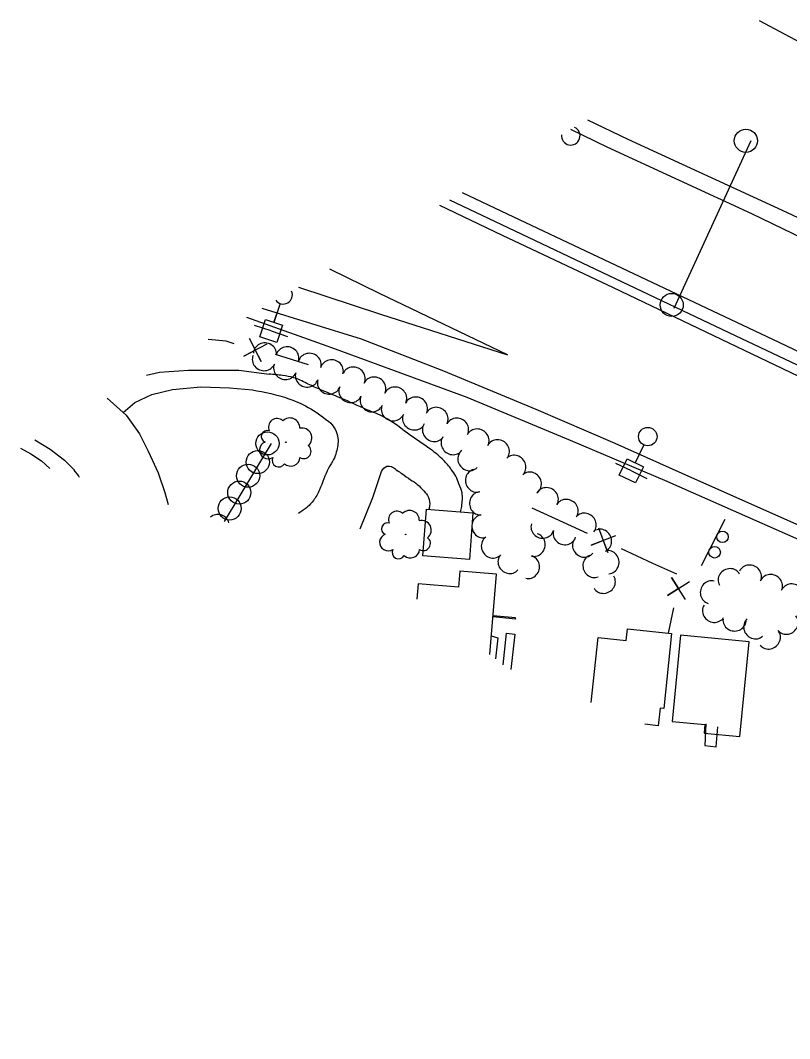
# Model space of a CAD drawing. Extents: x 1746010 to 1754829, y 655801 to 663091.
# Drawn here: x 1746010.1 to 1746343, y 662588.8 to 663029.6 of the extents above; entities that cross this region are included whole.
import ezdxf

# ---------------------------------------------------------------- set-up
doc = ezdxf.new("R2010")
doc.units = 0
for name, color, linetype in [('SURVEY - AERIAL SURVEY - Photo Control - Points - Locators', 7, 'Continuous'), ('SURVEY - AERIAL SURVEY - Photo Control - Points - Numbers', 7, 'Continuous'), ('SURVEY - AERIAL SURVEY - Photo Control with Text', 7, 'Continuous'), ('SURVEY - CENTERLINE - Existing Roads - Development', 7, 'Continuous'), ('SURVEY - CENTERLINE - Existing Roads Curve Text', 7, 'Continuous'), ('SURVEY - CENTERLINE - Existing Roads Text', 7, 'Continuous')]:
    doc.layers.add(name, color=color, linetype=linetype)

msp = doc.modelspace()

# ---------------------------------------------------------------- linework, layer by layer
at = {"layer": 'SURVEY - AERIAL SURVEY - Photo Control - Points - Locators'}
for points in [[(1746329.9, 663029.57), (1746356.32, 663015.38), (1746389.32, 662995.68), (1746423.68, 662971.31), (1746455.04, 662946.71), (1746499.45, 662912.06), (1746551.2, 662872), (1746597.89, 662836.43), (1746668.43, 662782.45), (1746591.59, 662818.93), (1746524.93, 662850.97), (1746450.77, 662886.09), (1746389.56, 662915.38), (1746326.66, 662945.88), (1746264.04, 662974.74), (1746248.31, 662982.32)], [(1746255.59, 662986.54), (1746272.95, 662978.14), (1746341.69, 662946.47), (1746431.02, 662904.39), (1746517.74, 662866.58), (1746572.92, 662840.7), (1746574.21, 662842.16), (1746574.53, 662849.08), (1746571.63, 662856.43)], [(1746201.3, 662955.1), (1746220.85, 662945.8), (1746338.42, 662890.3), (1746446.16, 662838.82), (1746559.49, 662784.93), (1746704.47, 662715.53), (1746795.84, 662670.36), (1746885.61, 662624.64)], [(1746569.48, 662769.79), (1746464.81, 662819.32), (1746363.57, 662867.48), (1746266.84, 662913.73), (1746218.78, 662936.42), (1746191.61, 662949.48)], [(1746130.46, 662914.07), (1746165.99, 662902.36), (1746220.9, 662884.76), (1746165.5, 662911.36), (1746144.02, 662921.92)], [(1746114.66, 662904.92), (1746157.57, 662891.75), (1746193.26, 662877.89), (1746233.13, 662861.28), (1746267.38, 662846.61), (1746300.5, 662831.74), (1746339.16, 662814.51), (1746387.47, 662792.97), (1746429.89, 662773.86), (1746496.22, 662744.14), (1746559.32, 662715.65), (1746615.12, 662691.07), (1746673.07, 662665.19), (1746716.67, 662646.39), (1746754.01, 662630.08), (1746813.77, 662600.8), (1746832.3, 662591.25)], [(1746108.05, 662901.09), (1746144.78, 662887.93), (1746203.39, 662866.44), (1746249, 662847.4), (1746288.84, 662830.57), (1746354.56, 662801.49), (1746392.63, 662786.06), (1746451.14, 662759.5), (1746507.4, 662733.21), (1746570.91, 662704.8), (1746623.79, 662682.03), (1746692.22, 662652.56), (1746744.98, 662629.82), (1746795.1, 662605.98), (1746828.33, 662588.76)], [(1746064.7, 662875.98), (1746070.27, 662877.34), (1746082.93, 662878.08), (1746104.61, 662878.21), (1746117.83, 662876.44)], [(1746054.6, 662859.83), (1746059.66, 662864.12), (1746067.01, 662867.57), (1746075.99, 662869.84), (1746088.28, 662870.86), (1746100.56, 662870.49), (1746110.52, 662869.65)], [(1746047.61, 662866.09), (1746055.84, 662858.73), (1746061.66, 662850.58), (1746065.42, 662843.04)], [(1746016.34, 662847.97), (1746022.99, 662843.95), (1746029.2, 662839.19), (1746033.56, 662834.79)], [(1746010.12, 662844.38), (1746014.7, 662841.89), (1746019.31, 662838.96), (1746022.81, 662835.56)], [(1746065.42, 662843.04), (1746069.77, 662833.63), (1746072.64, 662825.2), (1746074.12, 662819.99)], [(1746035.72, 662831.64), (1746035.25, 662832.55), (1746033.47, 662834.88)], [(1746157.16, 662809.49), (1746162.62, 662823.08), (1746166.35, 662834.33)], [(1746200.55, 662816.79), (1746201.1, 662819.18)], [(1746219.08, 662750.64), (1746220.5, 662764.35), (1746224.15, 662763.88), (1746222.34, 662748.63)], [(1746213.92, 662763.07), (1746216.81, 662762.21), (1746215.71, 662753.2)]]:
    msp.add_lwpolyline(points, dxfattribs=at)
for points in [[(1746201.1, 662819.18), (1746201.26, 662825.04), (1746199.93, 662828.89), (1746198.56, 662832.22), (1746196.59, 662835.2), (1746193.22, 662839.19), (1746188.02, 662843.6), (1746178.99, 662849.88), (1746167.63, 662857.72), (1746160.08, 662861.04), (1746148.83, 662866.03), (1746139.54, 662869.86), (1746134.04, 662872.44), (1746128.4, 662874.89), (1746123.62, 662875.83), (1746117.73, 662876.45)], [(1746110.52, 662869.65), (1746126.32, 662865.77), (1746135.83, 662861.37), (1746144.46, 662855.21)], [(1746144.46, 662855.21), (1746146.31, 662852.54), (1746147.55, 662848.71), (1746146.83, 662842.64), (1746145.7, 662839.49), (1746143.52, 662835.76), (1746139.56, 662826.32), (1746136.92, 662821.7), (1746134.36, 662818.93), (1746130.49, 662816.15)], [(1746166.35, 662834.33), (1746168.71, 662836.52), (1746171.16, 662836.12), (1746173.09, 662834.82), (1746175.21, 662833.34), (1746178.99, 662830.71), (1746181.89, 662828.7), (1746184.69, 662825.92), (1746186.71, 662823.08), (1746187.24, 662819.39), (1746186.85, 662817.83)]]:
    msp.add_spline(points, degree=3, dxfattribs=at)
at = {"layer": 'SURVEY - AERIAL SURVEY - Photo Control - Points - Numbers'}
msp.add_lwpolyline([(1746195.86, 662951.95), (1746218.27, 662941.19), (1746316.65, 662894.45), (1746389.22, 662860.05), (1746454.4, 662828.81), (1746528.45, 662793.92), (1746610.6, 662754.65), (1746671.13, 662726.1), (1746733.75, 662695.7), (1746789.4, 662668.49), (1746880.97, 662621.73)], dxfattribs=at)
at = {"layer": 'SURVEY - AERIAL SURVEY - Photo Control with Text'}
for p, q in [((1746326.24, 662977.35), (1746292.92, 662904.86)), ((1746324.06, 662977.47), (1746324.06, 662977.47)), ((1746291.99, 662906.35), (1746291.99, 662906.35)), ((1746098.43, 662812.62), (1746118.81, 662846.43)), ((1746117.06, 662846.41), (1746117.06, 662846.41)), ((1746112.88, 662838.31), (1746112.88, 662838.31)), ((1746108.69, 662832.4), (1746108.69, 662832.4)), ((1746104.86, 662825.09), (1746104.86, 662825.09)), ((1746100.7, 662818.24), (1746100.7, 662818.24)), ((1746304.9, 662793.62), (1746315.06, 662813.58))]:
    msp.add_line(p, q, dxfattribs=at)
for centre, radius in [((1746324.07, 662977.43), 5), ((1746291.98, 662906.39), 5), ((1746117.05, 662846.45), 5), ((1746112.87, 662838.35), 5), ((1746108.68, 662832.44), 5), ((1746104.86, 662825.13), 5), ((1746100.69, 662818.28), 5), ((1746313.95, 662806), 2.5), ((1746310.55, 662799.32), 2.5)]:
    msp.add_circle(centre, radius, dxfattribs=at)
msp.add_arc((1746095.56, 662810.67), 5, 15.8441, 130.4145, dxfattribs=at)
at = {"layer": 'SURVEY - CENTERLINE - Existing Roads - Development'}
for points in [[(1746116.77, 662889.46), (1746106.83, 662884.2), (1746111.75, 662886.85), (1746114.36, 662881.83), (1746109.24, 662891.83)], [(1746102.63, 662889.6), (1746099.13, 662890.7), (1746091.45, 662891.47)], [(1746134.81, 662880.44), (1746120.52, 662884.94)], [(1746245.2, 662812.14), (1746231.56, 662818.36)], [(1746255.57, 662807.41), (1746245.2, 662812.14)], [(1746267.64, 662806.41), (1746257.13, 662802.42), (1746262.34, 662804.44), (1746264.31, 662799.14), (1746260.45, 662809.69)], [(1746283.84, 662794.52), (1746270.21, 662800.74)], [(1746294.21, 662789.79), (1746283.84, 662794.52)], [(1746213.23, 662755.07), (1746216.23, 662789.77), (1746200.36, 662791.14), (1746199.76, 662784.19), (1746182.28, 662785.7), (1746181.7, 662778.94)], [(1746298, 662778.91), (1746291.89, 662788.34), (1746294.96, 662783.67), (1746290.19, 662780.63), (1746299.7, 662786.62)], [(1746290.56, 662764.27), (1746292.98, 662775.2)], [(1746224.5, 662770.42), (1746214.64, 662771.33)], [(1746224.44, 662770.93), (1746214.68, 662771.84)], [(1746224.5, 662770.42), (1746224.44, 662770.93)], [(1746257.17, 662734.34), (1746260.14, 662762.45), (1746272.26, 662761.17), (1746272.79, 662766.15), (1746291.93, 662764.13), (1746288.51, 662731.68), (1746286.95, 662731.84), (1746286.15, 662724.22), (1746280.31, 662724.84)], [(1746306.79, 662725.02), (1746306.33, 662715.59), (1746311.24, 662715.14), (1746312.01, 662723.81)]]:
    msp.add_lwpolyline(points, dxfattribs=at)
for points in [[(1746184.28, 662797.71), (1746185.81, 662817.91), (1746205.99, 662816.38), (1746204.46, 662796.18)], [(1746321.54, 662719.56), (1746325.46, 662760.6), (1746295.79, 662763.43), (1746292.23, 662726.08), (1746306.38, 662724.72), (1746306.03, 662721.04)]]:
    msp.add_lwpolyline(points, close=True, dxfattribs=at)
at = {"layer": 'SURVEY - CENTERLINE - Existing Roads Curve Text'}
for p, q in [((1746250.02, 662983.09), (1746250.17, 662983.4)), ((1746122.61, 662907.06), (1746119.86, 662898.8)), ((1746119.99, 662899.18), (1746121, 662902.22)), ((1746118.63, 662895.1), (1746111.51, 662897.47)), ((1746118.63, 662895.1), (1746125.74, 662892.73)), ((1746279.96, 662845.87), (1746276.21, 662838.02)), ((1746276.38, 662838.38), (1746277.76, 662841.27)), ((1746274.52, 662834.5), (1746267.76, 662837.73)), ((1746274.52, 662834.5), (1746281.29, 662831.27))]:
    msp.add_line(p, q, dxfattribs=at)
for points in [[(1746113.69, 662892.64), (1746116.16, 662900.04), (1746123.56, 662897.57), (1746121.09, 662890.17)], [(1746269.32, 662832.66), (1746272.69, 662839.7), (1746279.72, 662836.34), (1746276.36, 662829.3)]]:
    msp.add_lwpolyline(points, close=True, dxfattribs=at)
msp.add_circle((1746281.64, 662849.39), 4, dxfattribs=at)
for centre, start, end in [((1746248.32, 662979.58), 173.6022, 66.5513), ((1746123.84, 662910.76), 216.5265, 23.6269)]:
    msp.add_arc(centre, 4, start, end, dxfattribs=at)
at = {"layer": 'SURVEY - CENTERLINE - Existing Roads Text'}
for centre, radius in [((1746125, 662846.95), 0.131), ((1746176.85, 662807.03), 0.129)]:
    msp.add_circle(centre, radius, dxfattribs=at)
for centre, radius, start, end in [((1746121.22, 662853.43), 3.76, 48.0884, 204.8773), ((1746126.73, 662853.18), 4.28, 357.1411, 134.6654), ((1746116.94, 662849.42), 2.58, 70.2045, 248.9502), ((1746132.02, 662848.84), 4.25, 308.037, 103.8754), ((1746117.31, 662843.5), 3.75, 110.2252, 303.6449), ((1746132.77, 662842.98), 3.14, 238.2899, 53.2901), ((1746121.92, 662839.07), 2.85, 152.8439, 330.163), ((1746127.09, 662840.66), 4.04, 228.1309, 354.9766), ((1746173.13, 662813.41), 3.7, 48.0884, 204.8773), ((1746178.56, 662813.17), 4.22, 357.1411, 134.6654), ((1746183.77, 662808.89), 4.19, 308.037, 103.8754), ((1746168.91, 662809.46), 2.54, 70.2045, 248.9502), ((1746169.28, 662803.63), 3.69, 110.2252, 303.6449), ((1746184.5, 662803.12), 3.09, 238.2899, 53.2901), ((1746173.82, 662799.27), 2.81, 152.8439, 330.163), ((1746178.92, 662800.84), 3.98, 228.1309, 354.9766)]:
    msp.add_arc(centre, radius, start, end, dxfattribs=at)
for centre, major_axis in [((1746115.94, 662885.23), (4.99, -0.23)), ((1746125.72, 662883.52), (4.8, -1.4)), ((1746115.43, 662882.66), (-4.62, 1.9)), ((1746135.32, 662880.71), (4.8, -1.4)), ((1746144.92, 662877.91), (4.8, -1.4)), ((1746124.66, 662878.86), (-4.62, 1.9)), ((1746154.38, 662874.74), (4.51, -2.17)), ((1746134.08, 662875.53), (-4.77, 1.51)), ((1746143.61, 662872.51), (-4.77, 1.51)), ((1746163.38, 662870.41), (4.51, -2.17)), ((1746152.9, 662868.85), (-4.58, 2.01)), ((1746172.39, 662866.09), (4.51, -2.17)), ((1746162.06, 662864.84), (-4.58, 2.01)), ((1746181.4, 662861.76), (4.51, -2.17)), ((1746171.26, 662860.91), (-4.6, 1.96)), ((1746190.33, 662857.29), (4.42, -2.34)), ((1746180.46, 662856.99), (-4.6, 1.96)), ((1746199.17, 662852.61), (4.42, -2.34)), ((1746189.01, 662852.05), (-4.09, 2.88)), ((1746208.01, 662847.93), (4.42, -2.34)), ((1746197.09, 662846.35), (-4.09, 2.88)), ((1746216.84, 662843.25), (4.42, -2.34)), ((1746204.25, 662839.48), (-3.57, 3.5)), ((1746224.08, 662836.46), (3.46, -3.61)), ((1746207.46, 662830.29), (-1.23, 4.85)), ((1746230.83, 662829.14), (2.76, -4.17)), ((1746209.18, 662820.47), (-0.29, 4.99)), ((1746238, 662822.51), (4.31, -2.54)), ((1746246.59, 662817.44), (4.31, -2.54)), ((1746254.49, 662811.43), (3.81, -3.23)), ((1746210.24, 662810.55), (-0.87, 4.92)), ((1746236.04, 662810.12), (-4.79, 1.43)), ((1746245.63, 662807.26), (-4.79, 1.43)), ((1746261.24, 662804.33), (2.1, -4.54)), ((1746214.38, 662801.7), (-2.86, 4.1)), ((1746232.5, 662802.48), (-1.24, -4.85)), ((1746253.96, 662802), (-3.93, 3.09)), ((1746264.5, 662795.02), (0.32, -4.99)), ((1746221.67, 662794.92), (-3.79, 3.26)), ((1746230.06, 662792.91), (-1.24, -4.85)), ((1746258.3, 662793.34), (-1.88, 4.63)), ((1746317.01, 662787.46), (4.38, 2.41)), ((1746325.89, 662789.04), (4.56, -2.05)), ((1746334.98, 662784.95), (4.56, -2.05)), ((1746262.7, 662786.31), (-4.28, -2.59)), ((1746309.07, 662781.99), (1.28, 4.83)), ((1746344.07, 662780.87), (4.56, -2.05)), ((1746310.22, 662773.75), (-4.2, 2.71)), ((1746319.17, 662769.92), (-4.98, 0.47)), ((1746327.95, 662766.7), (-3.32, 3.74)), ((1746341.85, 662768.63), (-3.84, -3.2)), ((1746334.17, 662762.23), (-3.84, -3.2))]:
    msp.add_ellipse(centre, major_axis=major_axis, ratio=0.940188, start_param=0, end_param=3.141593, dxfattribs=at)

doc.saveas('drawing.dxf')
